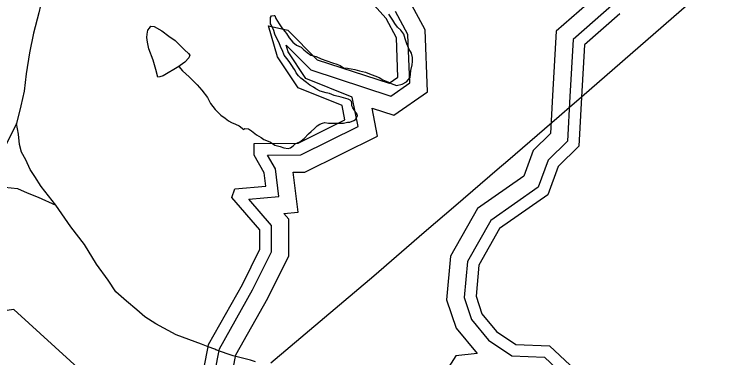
# Model space of a CAD drawing. Extents: x 2001466 to 2224147, y 644118 to 847247.
# Drawn here: x 2017291 to 2021348, y 683586 to 685533 of the extents above; entities that cross this region are included whole.
import ezdxf

# ---------------------------------------------------------------- set-up
doc = ezdxf.new("R2010")
doc.units = 0
for name, color, linetype in [('Exist Hydrographic Buffer Line', 7, 'Continuous'), ('Exist Hydrographic Lake Shore', 7, 'Continuous'), ('Exist Hydrographic Misc Water Feature', 7, 'Continuous'), ('Exist Road Non-System Type 51', 7, 'Continuous'), ('Exist Utilities Electrical Transmission Line', 7, 'Continuous')]:
    doc.layers.add(name, color=color, linetype=linetype)

msp = doc.modelspace()

# ---------------------------------------------------------------- linework, layer by layer
at = {"layer": 'Exist Hydrographic Buffer Line'}
for points in [[(2018547.9, 683602.7), (2018729.2, 683924), (2018848.1, 684163.8), (2018848.1, 684371.6), (2018820.1, 684404), (2018899.9, 684411.3), (2018872.9, 684637.4), (2018939.2, 684637.8), (2019350.9, 684842.7), (2019320.2, 685000.9), (2019443.1, 684960.8), (2019633.2, 685094), (2019620.7, 685444.7), (2019534.2, 685604.9), (2019311, 685854.5)], [(2020623.8, 685665.8), (2020364.3, 685436.8), (2020343.4, 685072.8)], [(2020693.4, 685596), (2020460.2, 685390.2), (2020441.6, 685067.2)], [(2018454.4, 683637.2), (2018642.2, 683970.1), (2018749.7, 684186.9), (2018749.7, 684335), (2018620.4, 684484.4), (2018790.2, 684500.1), (2018771.6, 684656), (2018725.8, 684734.9), (2018915.8, 684736), (2019240, 684897.4), (2019207.7, 685063.9), (2018943.5, 685169.9), (2018843.4, 685320.6), (2018832.7, 685358.1), (2018972.9, 685217.6), (2019426.9, 685069.6), (2019533, 685144), (2019523.1, 685418.2), (2019453.1, 685548)], [(2020343.4, 685072.8), (2020331, 684857.5), (2020233.8, 684760.5), (2020180, 684615.4), (2019917.5, 684432.1), (2019764.8, 684161.2), (2019742.6, 683915.2), (2019796.1, 683754.4), (2019915.3, 683610.6)], [(2020441.6, 685067.2), (2020427.1, 684814.4), (2020318.6, 684706.1), (2020261.6, 684552.3), (2019992.3, 684364.2), (2019860.9, 684131.3), (2019842.4, 683926.8), (2019883.7, 683803), (2019980.5, 683686.2), (2020112.8, 683596.1)], [(2018092.6, 683257.1), (2018255.3, 683311.7), (2018427.9, 683502.2), (2018454.4, 683637.2)], [(2018166.9, 683178.2), (2018311, 683226.6), (2018519.2, 683456.4), (2018547.9, 683602.7)], [(2019795.5, 683596.5), (2019702.6, 683450.7)], [(2019915.3, 683610.6), (2019795.5, 683596.5)], [(2020112.8, 683596.1), (2020297.9, 683589.1), (2020367, 683523.8)]]:
    msp.add_lwpolyline(points, dxfattribs=at)
at = {"layer": 'Exist Hydrographic Lake Shore'}
for points in [[(2018389.7, 683648.3), (2018392, 683660.3), (2018584.2, 684000.8), (2018684, 684202.3), (2018684, 684310.5), (2018525.1, 684494.2), (2018542.1, 684543.1), (2018717, 684559.2), (2018708, 684634.8), (2018650.2, 684734.4), (2018650.2, 684800.1), (2018900.2, 684801.6), (2019166.1, 684933.9), (2019150.1, 685016.3), (2018900.2, 685116.6), (2018783.1, 685292.8), (2018733.2, 685467.7), (2018841.1, 685442.6), (2019008.2, 685275.1), (2019416.1, 685142.2), (2019466.1, 685177.2), (2019458.1, 685400.5), (2019399.1, 685510), (2019124.1, 685817.4)], [(2020724.1, 685535.6), (2020524.2, 685359.1), (2020507.2, 685063.4)], [(2020507.2, 685063.4), (2020491.2, 684785.6), (2020375.1, 684669.8), (2020316, 684510.3), (2020042.1, 684319), (2019925, 684111.3), (2019909, 683934.5), (2019942, 683835.4), (2020025.1, 683735.3), (2020134.2, 683660.9), (2020325.1, 683653.7), (2020442.2, 683543.1), (2020442.2, 683484), (2020209, 683387), (2020034.1, 683459.5), (2019892, 683442.7), (2019838.4, 683358.7)], [(2018002.3, 683208.9), (2018043, 683309.7), (2018218.2, 683368.5), (2018367, 683532.8), (2018389.7, 683648.3)]]:
    msp.add_lwpolyline(points, dxfattribs=at)
at = {"layer": 'Exist Hydrographic Misc Water Feature'}
for points in [[(2019221.7, 685219.9), (2019247.7, 685212), (2019281.6, 685204), (2019305.5, 685196), (2019335.7, 685184.1), (2019359.7, 685174), (2019381.6, 685162.1), (2019409.7, 685150.1), (2019427.8, 685140.2), (2019443.8, 685134.2), (2019457.7, 685130.1), (2019489.7, 685136.2), (2019515.7, 685150.2), (2019535.6, 685174.2), (2019539.7, 685214.1), (2019547.7, 685246.2), (2019549.6, 685266.2), (2019549.6, 685288.2), (2019543.6, 685312.2), (2019527.6, 685338.1), (2019521.5, 685352.1), (2019517.6, 685366.1), (2019507.5, 685394.1), (2019499.5, 685420.1), (2019483.5, 685442.1), (2019463.4, 685460.1), (2019449.5, 685480.1), (2019443.5, 685490.1), (2019437.6, 685500.1), (2019415.5, 685534.1)], [(2018592, 684879.5), (2018597.9, 684885.6), (2018618, 684883.6), (2018636.1, 684871.7), (2018663.9, 684849.6), (2018690, 684833.7), (2018706, 684823.7), (2018730, 684813.7), (2018743.9, 684807.7), (2018768.1, 684791.7), (2018798, 684783.7), (2018820, 684775.7), (2018844, 684771.7), (2018857.9, 684775.7), (2018872.1, 684787.8), (2018884, 684797.8), (2018910, 684809.8), (2018934, 684829.8), (2018960, 684855.8), (2018974, 684867.9), (2018993.9, 684885.9), (2019007.8, 684899.9), (2019023.8, 684909.9), (2019038, 684915.9), (2019051.9, 684919.9), (2019071.8, 684915.9), (2019087.8, 684915.9), (2019115.9, 684915.9), (2019137.8, 684915.9), (2019157.9, 684915.9), (2019179.9, 684921.9), (2019193.8, 684922), (2019215.9, 684930), (2019225.8, 684936), (2019229.9, 684944), (2019237.9, 684958), (2019235.8, 684966), (2019227.8, 684976), (2019217.8, 684992), (2019209.8, 685002), (2019205.7, 685014), (2019205.7, 685028), (2019203.8, 685037.9), (2019195.8, 685045.9), (2019183.7, 685051.9), (2019143.8, 685063.9), (2019103.8, 685071.9), (2019077.7, 685083.9), (2019059.7, 685087.9), (2019025.9, 685097.9), (2018999.8, 685109.8), (2018987.7, 685119.8), (2018965.8, 685131.8), (2018947.7, 685145.8), (2018915.7, 685171.7), (2018901.8, 685183.7), (2018889.7, 685201.7), (2018881.7, 685217.8), (2018873.7, 685227.8), (2018867.8, 685237.8), (2018849.7, 685265.7), (2018835.8, 685281.7), (2018821.8, 685301.7), (2018811.6, 685327.7), (2018801.7, 685345.7), (2018797.6, 685355.6), (2018791.7, 685375.7), (2018775.7, 685403.6), (2018767.7, 685419.7), (2018761.8, 685441.6), (2018755.6, 685457.6), (2018749.7, 685469.6), (2018743.7, 685479.6), (2018743.7, 685495.6), (2018743.5, 685515.6), (2018749.7, 685523.6), (2018763.6, 685525.6), (2018767.5, 685525.6), (2018773.4, 685509.6), (2018793.7, 685479.6), (2018807.7, 685455.7), (2018825.7, 685435.7), (2018833.7, 685423.7), (2018849.7, 685399.7), (2018869.6, 685375.7), (2018891.5, 685357.7), (2018917.6, 685345.8), (2018933.6, 685331.7), (2018951.6, 685315.7), (2018971.7, 685301.8), (2019001.7, 685293.8), (2019031.6, 685279.8), (2019063.6, 685269.9), (2019095.6, 685257.9), (2019119.6, 685249.9), (2019137.8, 685241.9), (2019157.7, 685229.9), (2019179.6, 685227.9), (2019201.6, 685223.9), (2019221.7, 685219.9)], [(2018223.7, 685237.3), (2018135.9, 685183.3), (2018115.8, 685179.2), (2018103.9, 685177.2), (2018093.9, 685219.3), (2018077.7, 685273.2), (2018053.7, 685337.2), (2018045.7, 685375.2), (2018041.8, 685401.2), (2018043.9, 685421.2), (2018047.6, 685443.2), (2018057.6, 685455.2), (2018065.6, 685465.2), (2018083.8, 685463.2), (2018127.7, 685439.2), (2018167.7, 685409.2), (2018203.8, 685385.3), (2018231.7, 685355.3), (2018255.7, 685331.3), (2018277.8, 685311.3), (2018285.8, 685301.3), (2018279.7, 685285.4), (2018257.7, 685261.4), (2018243.8, 685251.3), (2018231.7, 685243.3), (2018223.7, 685237.3)], [(2018223.7, 685237.3), (2018243.8, 685213.3), (2018281.9, 685179.4), (2018300, 685161.4), (2018327.9, 685133.5), (2018353.9, 685103.4), (2018385.9, 685061.4), (2018403.9, 685027.4), (2018430, 684993.5), (2018462, 684961.5), (2018486, 684943.6), (2018506.1, 684929.6), (2018522, 684919.6), (2018546, 684909.6), (2018565.9, 684901.5), (2018592, 684879.5)]]:
    msp.add_lwpolyline(points, dxfattribs=at)
at = {"layer": 'Exist Road Non-System Type 51'}
msp.add_line((2018427.7, 683633.7), (2018389.7, 683648.3), dxfattribs=at)
for points in [[(2017639.3, 687088.3), (2017681.4, 687006.5), (2017701.6, 686936.4), (2017727.7, 686866.7), (2017747.8, 686800.7), (2017756, 686710.7), (2017766.2, 686606.7), (2017762.6, 686514.8), (2017752.8, 686426.8), (2017738.8, 686352.6), (2017711, 686282.6), (2017675.3, 686200.5), (2017631.6, 686096.4), (2017565.7, 685994.3), (2017528.1, 685896.3), (2017490.2, 685794.2), (2017458.7, 685668.1), (2017430.9, 685542), (2017399.3, 685426.1), (2017377.4, 685313.9), (2017357.8, 685195.9), (2017346, 685097.9), (2017328.3, 685013.9), (2017302.5, 684913.8)], [(2017302.5, 684913.8), (2017226.9, 684761.7), (2017143.4, 684569.4), (2017237.3, 684553.7), (2017309.3, 684545.8), (2017363.4, 684520.1), (2017425.5, 684496.3), (2017525.6, 684450.4)], [(2017525.6, 684450.4), (2017443.4, 684556.3), (2017407.1, 684614.2), (2017381.2, 684654), (2017357.1, 684708.1), (2017331, 684752), (2017320.8, 684795.8), (2017314.6, 684853.9), (2017302.5, 684913.8)], [(2018389.7, 683648.3), (2018351.6, 683662.9), (2018209.1, 683716.2), (2018092.9, 683778), (2018030.9, 683817.9), (2017984.8, 683857.8), (2017926.8, 683907.6), (2017866.6, 683959.4), (2017822.6, 684025.3), (2017756.2, 684117.1), (2017688.1, 684228.9), (2017611.7, 684328.7), (2017525.6, 684450.4)], [(2018503.7, 683606.8), (2018433, 683631.7), (2018427.7, 683633.7)], [(2018658.7, 683563), (2018629.4, 683571.5), (2018531.3, 683597.1), (2018503.7, 683606.8)]]:
    msp.add_lwpolyline(points, dxfattribs=at)
at = {"layer": 'Exist Utilities Electrical Transmission Line'}
for p, q in [((2020507.2, 685063.4), (2020465.2, 685026.9)), ((2020380.9, 684954.3), (2020088.8, 684702.8)), ((2020088.8, 684702.8), (2020028.4, 684650.9)), ((2020028.4, 684650.9), (2019794, 684449.1)), ((2019794, 684449.1), (2019615.9, 684295.8))]:
    msp.add_line(p, q, dxfattribs=at)
for points in [[(2024073.6, 688140.7), (2022869.5, 687123.7), (2022091.2, 686441.9), (2020507.2, 685063.4)], [(2020465.2, 685026.9), (2020454.8, 685017.8), (2020380.9, 684954.3)], [(2018161.4, 683064.2), (2017287.5, 683859.6), (2015765.6, 683636.5), (2015129.7, 683558.9), (2015024.4, 683545.4), (2014193.4, 683137.3), (2012491.3, 682551.8), (2010632.4, 682169.5), (2007124.7, 681382.6), (2005359.8, 682170), (2005359.8, 683792.6), (2003678.3, 684753.3)], [(2019615.9, 684295.8), (2019329.2, 684049.1), (2018746.2, 683555.1)]]:
    msp.add_lwpolyline(points, dxfattribs=at)

doc.saveas('drawing.dxf')
